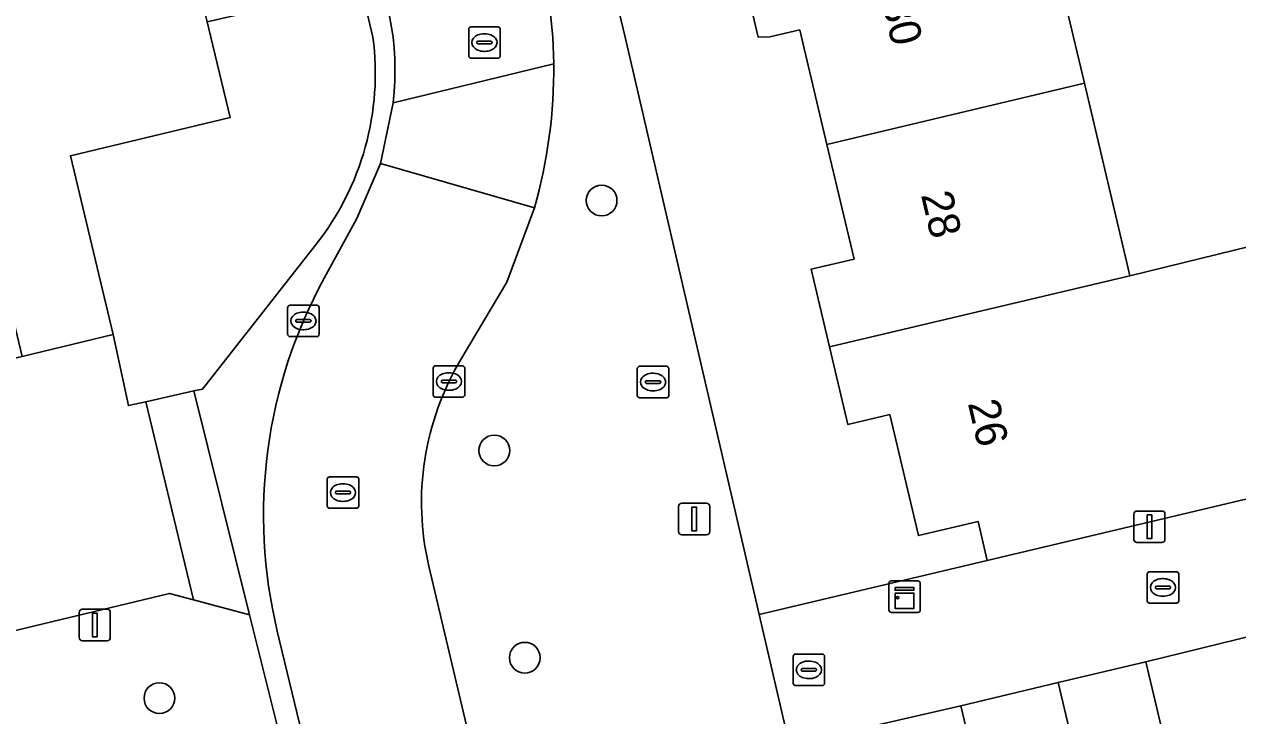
# Model space of a CAD drawing. Extents: x 158455 to 159797, y 387218 to 388672.
# Drawn here: x 159213.91 to 159252.49, y 388478.42 to 388500.41 of the extents above; entities that cross this region are included whole.
import ezdxf

# ---------------------------------------------------------------- set-up
doc = ezdxf.new("R2010")
doc.units = 0
for name, color, linetype in [('IMGEO_Boom', 7, 'Continuous'), ('IMGEO_Brandkraan', 7, 'Continuous'), ('IMGEO_Erf', 7, 'Continuous'), ('IMGEO_Groenvoorziening', 7, 'Continuous'), ('IMGEO_Kast', 7, 'Continuous'), ('IMGEO_Kolk', 7, 'Continuous'), ('IMGEO_Lichtmast', 7, 'Continuous'), ('IMGEO_Pand', 7, 'Continuous'), ('IMGEO_Pand_nummerreeks', 7, 'Continuous'), ('IMGEO_Rijbaan_lokaal_open', 7, 'Continuous'), ('IMGEO_Rioolput', 7, 'Continuous'), ('IMGEO_Voetpad_open', 7, 'Continuous')]:
    doc.layers.add(name, color=color, linetype=linetype)

msp = doc.modelspace()

# ---------------------------------------------------------------- linework, layer by layer
at = {"layer": 'IMGEO_Boom'}
for centre in [(159232.268, 388494.802), (159228.856, 388486.855), (159229.826, 388480.267), (159218.207, 388478.982)]:
    msp.add_circle(centre, 0.489, dxfattribs=at)
at = {"layer": 'IMGEO_Brandkraan'}
for p, q in [((159233.478, 388489.531), (159234.33, 388489.531)), ((159233.403, 388488.605), (159233.403, 388489.457)), ((159233.891, 388489.311), (159233.916, 388489.311)), ((159234.404, 388489.457), (159234.404, 388488.605)), ((159233.662, 388489.025), (159233.662, 388489.037)), ((159234.1, 388488.988), (159233.702, 388488.988)), ((159233.705, 388489.074), (159234.103, 388489.074)), ((159233.914, 388488.751), (159233.889, 388488.751)), ((159234.146, 388489.037), (159234.146, 388489.025)), ((159234.33, 388488.531), (159233.478, 388488.531))]:
    msp.add_line(p, q, dxfattribs=at)
for points in [[(159233.478, 388489.531), (159234.33, 388489.531)], [(159233.403, 388488.605), (159233.403, 388489.457)], [(159234.404, 388489.457), (159234.404, 388488.605)], [(159234.33, 388488.531), (159233.478, 388488.531)]]:
    msp.add_lwpolyline(points, dxfattribs=at)
for centre, radius, start, end in [((159233.48, 388489.455), 0.0765, 91.552, 178.448), ((159233.48, 388489.455), 0.0765, 91.552, 178.448), ((159234.328, 388489.455), 0.0765, 1.552, 88.448), ((159234.328, 388489.455), 0.0765, 1.552, 88.448), ((159233.702, 388489.034), 0.0403, 85.8775, 175.7526), ((159233.699, 388489.024), 0.0366, 178.938, 274.7102), ((159234.103, 388489.031), 0.043, 264.8664, 352.4533), ((159234.107, 388489.036), 0.0386, 1.7309, 96.639), ((159233.48, 388488.607), 0.0765, 181.552, 268.448), ((159233.48, 388488.607), 0.0765, 181.552, 268.448), ((159234.328, 388488.607), 0.0765, 271.552, 358.448), ((159234.328, 388488.607), 0.0765, 271.552, 358.448)]:
    msp.add_arc(centre, radius, start, end, dxfattribs=at)
for centre, major_axis, ratio, start_param, end_param in [((159233.89, 388489.031), (-0.387, 0.002), 0.722429, 4.712389, 7.853982), ((159233.915, 388489.031), (-0.39, 0.002), 0.717154, 1.570796, 4.712389)]:
    msp.add_ellipse(centre, major_axis=major_axis, ratio=ratio, start_param=start_param, end_param=end_param, dxfattribs=at)
at = {"layer": 'IMGEO_Erf'}
for points in [[(159246.164, 388504.676), (159247.273, 388500), (159247.62, 388498.534), (159249.016, 388492.646), (159249.068, 388492.413), (159252.958, 388493.362)], [(159232.575, 388501.858), (159233.014, 388500), (159237.282, 388481.644), (159244.532, 388483.362), (159244.239, 388484.598), (159242.341, 388484.148), (159241.428, 388487.995), (159240.1, 388487.68), (159239.515, 388490.149), (159238.93, 388492.615), (159240.295, 388492.939), (159239.431, 388496.585), (159238.621, 388500), (159238.566, 388500.228), (159237.612, 388500.002), (159237.247, 388500), (159236.67, 388502.43)], [(159255.398, 388481.567), (159249.568, 388480.139), (159250.311, 388477.01), (159249.842, 388476.248), (159247.672, 388475.732), (159245.206, 388475.146), (159244.433, 388475.622), (159243.691, 388478.742), (159238.242, 388477.485), (159230.757, 388475.758), (159231.028, 388474.596), (159232.084, 388470.073), (159233.703, 388470.458), (159237.978, 388471.474), (159238.262, 388470.277), (159242.559, 388471.298), (159246.601, 388472.259), (159246.308, 388473.493), (159248.103, 388473.92), (159249.704, 388474.3), (159249.984, 388473.12), (159254.221, 388474.127)]]:
    msp.add_lwpolyline(points, dxfattribs=at)
at = {"layer": 'IMGEO_Groenvoorziening'}
for points in [[(159224.997, 388500), (159224.623, 388501.584), (159220.333, 388500.623), (159219.723, 388500.486), (159219.844, 388500), (159220.455, 388497.441), (159215.377, 388496.228), (159216.736, 388490.538), (159217.224, 388488.283), (159217.78, 388488.407), (159219.299, 388488.747), (159219.579, 388488.81), (159223.163, 388493.374)], [(159221.936, 388478.153), (159221.904, 388478.28), (159221.07, 388481.631), (159219.292, 388482.108), (159218.526, 388482.313), (159210.482, 388480.382), (159206.959, 388479.532)]]:
    msp.add_lwpolyline(points, dxfattribs=at)
msp.add_arc((159216.261, 388498.851), 8.811, 321.5654, 7.4917, dxfattribs=at)
at = {"layer": 'IMGEO_Kast'}
for p, q in [((159241.402, 388481.784), (159241.402, 388482.625)), ((159241.402, 388482.625), (159241.402, 388481.784)), ((159241.477, 388482.709), (159242.318, 388482.709)), ((159242.318, 388482.709), (159241.477, 388482.709)), ((159242.402, 388482.634), (159242.402, 388481.793)), ((159242.402, 388481.793), (159242.402, 388482.634)), ((159242.327, 388481.709), (159241.486, 388481.709)), ((159241.486, 388481.709), (159242.327, 388481.709))]:
    msp.add_line(p, q, dxfattribs=at)
for points in [[(159241.597, 388482.499), (159242.197, 388482.499), (159242.197, 388482.414), (159241.597, 388482.414), (159241.597, 388482.499)], [(159241.597, 388482.324), (159242.197, 388482.324), (159242.197, 388481.835), (159241.597, 388481.835), (159241.597, 388482.324)]]:
    msp.add_lwpolyline(points, dxfattribs=at)
msp.add_circle((159241.681, 388482.173), 0.0377, dxfattribs=at)
for centre, start, end in [((159241.48, 388482.631), 92.4484, 184.2845), ((159241.48, 388482.631), 92.4484, 184.2845), ((159242.324, 388482.631), 2.4484, 94.2845), ((159242.324, 388482.631), 2.4484, 94.2845), ((159241.48, 388481.787), 182.4484, 274.2845), ((159241.48, 388481.787), 182.4484, 274.2845), ((159242.324, 388481.787), 272.4484, 4.2845), ((159242.324, 388481.787), 272.4484, 4.2845)]:
    msp.add_arc(centre, 0.0779, start, end, dxfattribs=at)
at = {"layer": 'IMGEO_Kolk'}
for p, q in [((159222.285, 388490.548), (159222.285, 388491.4)), ((159222.36, 388491.474), (159223.212, 388491.474)), ((159223.286, 388491.4), (159223.286, 388490.548)), ((159222.587, 388491.017), (159222.985, 388491.017)), ((159222.773, 388491.254), (159222.798, 388491.254)), ((159222.544, 388490.968), (159222.544, 388490.98)), ((159222.982, 388490.931), (159222.584, 388490.931)), ((159222.796, 388490.694), (159222.771, 388490.694)), ((159223.028, 388490.98), (159223.028, 388490.968)), ((159223.212, 388490.474), (159222.36, 388490.474)), ((159226.913, 388488.622), (159226.913, 388489.474)), ((159226.988, 388489.548), (159227.84, 388489.548)), ((159227.914, 388489.474), (159227.914, 388488.622)), ((159227.215, 388489.091), (159227.613, 388489.091)), ((159227.401, 388489.328), (159227.426, 388489.328)), ((159227.172, 388489.042), (159227.172, 388489.054)), ((159227.61, 388489.005), (159227.212, 388489.005)), ((159227.424, 388488.768), (159227.399, 388488.768)), ((159227.656, 388489.054), (159227.656, 388489.042)), ((159227.84, 388488.548), (159226.988, 388488.548)), ((159249.617, 388482.075), (159249.617, 388482.927)), ((159249.692, 388483.001), (159250.544, 388483.001)), ((159250.618, 388482.927), (159250.618, 388482.075)), ((159249.919, 388482.544), (159250.317, 388482.544)), ((159250.105, 388482.781), (159250.13, 388482.781)), ((159249.876, 388482.495), (159249.876, 388482.507)), ((159250.314, 388482.458), (159249.916, 388482.458)), ((159250.128, 388482.221), (159250.103, 388482.221)), ((159250.36, 388482.507), (159250.36, 388482.495)), ((159250.544, 388482.001), (159249.692, 388482.001)), ((159238.358, 388479.456), (159238.358, 388480.308)), ((159238.433, 388480.382), (159239.285, 388480.382)), ((159239.359, 388480.308), (159239.359, 388479.456)), ((159238.617, 388479.876), (159238.617, 388479.888)), ((159239.055, 388479.839), (159238.657, 388479.839)), ((159238.66, 388479.925), (159239.058, 388479.925)), ((159238.846, 388480.162), (159238.871, 388480.162)), ((159239.101, 388479.888), (159239.101, 388479.876)), ((159238.869, 388479.602), (159238.844, 388479.602)), ((159239.285, 388479.382), (159238.433, 388479.382))]:
    msp.add_line(p, q, dxfattribs=at)
for points in [[(159222.285, 388490.548), (159222.285, 388491.4)], [(159222.36, 388491.474), (159223.212, 388491.474)], [(159223.286, 388491.4), (159223.286, 388490.548)], [(159223.212, 388490.474), (159222.36, 388490.474)], [(159226.913, 388488.622), (159226.913, 388489.474)], [(159226.988, 388489.548), (159227.84, 388489.548)], [(159227.914, 388489.474), (159227.914, 388488.622)], [(159227.84, 388488.548), (159226.988, 388488.548)], [(159249.617, 388482.075), (159249.617, 388482.927)], [(159249.692, 388483.001), (159250.544, 388483.001)], [(159250.618, 388482.927), (159250.618, 388482.075)], [(159250.544, 388482.001), (159249.692, 388482.001)], [(159238.358, 388479.456), (159238.358, 388480.308)], [(159238.433, 388480.382), (159239.285, 388480.382)], [(159239.359, 388480.308), (159239.359, 388479.456)], [(159239.285, 388479.382), (159238.433, 388479.382)]]:
    msp.add_lwpolyline(points, dxfattribs=at)
for centre, radius, start, end in [((159222.362, 388491.398), 0.0765, 91.552, 178.448), ((159222.362, 388491.398), 0.0765, 91.552, 178.448), ((159223.21, 388491.398), 0.0765, 1.552, 88.448), ((159223.21, 388491.398), 0.0765, 1.552, 88.448), ((159222.584, 388490.977), 0.0403, 85.8775, 175.7526), ((159222.989, 388490.979), 0.0386, 1.7309, 96.639), ((159222.581, 388490.967), 0.0366, 178.938, 274.7102), ((159222.985, 388490.974), 0.043, 264.8664, 352.4533), ((159222.362, 388490.55), 0.0765, 181.552, 268.448), ((159222.362, 388490.55), 0.0765, 181.552, 268.448), ((159223.21, 388490.55), 0.0765, 271.552, 358.448), ((159223.21, 388490.55), 0.0765, 271.552, 358.448), ((159226.99, 388489.472), 0.0765, 91.552, 178.448), ((159226.99, 388489.472), 0.0765, 91.552, 178.448), ((159227.838, 388489.472), 0.0765, 1.552, 88.448), ((159227.838, 388489.472), 0.0765, 1.552, 88.448), ((159227.212, 388489.051), 0.0403, 85.8775, 175.7526), ((159227.617, 388489.053), 0.0386, 1.7309, 96.639), ((159227.209, 388489.041), 0.0366, 178.938, 274.7102), ((159227.613, 388489.048), 0.043, 264.8664, 352.4533), ((159226.99, 388488.624), 0.0765, 181.552, 268.448), ((159226.99, 388488.624), 0.0765, 181.552, 268.448), ((159227.838, 388488.624), 0.0765, 271.552, 358.448), ((159227.838, 388488.624), 0.0765, 271.552, 358.448), ((159249.694, 388482.925), 0.0765, 91.552, 178.448), ((159249.694, 388482.925), 0.0765, 91.552, 178.448), ((159250.542, 388482.925), 0.0765, 1.552, 88.448), ((159250.542, 388482.925), 0.0765, 1.552, 88.448), ((159249.916, 388482.504), 0.0403, 85.8775, 175.7526), ((159250.321, 388482.506), 0.0386, 1.7309, 96.639), ((159249.913, 388482.494), 0.0366, 178.938, 274.7102), ((159250.317, 388482.501), 0.043, 264.8664, 352.4533), ((159249.694, 388482.077), 0.0765, 181.552, 268.448), ((159249.694, 388482.077), 0.0765, 181.552, 268.448), ((159250.542, 388482.077), 0.0765, 271.552, 358.448), ((159250.542, 388482.077), 0.0765, 271.552, 358.448), ((159238.435, 388480.306), 0.0765, 91.552, 178.448), ((159238.435, 388480.306), 0.0765, 91.552, 178.448), ((159239.283, 388480.306), 0.0765, 1.552, 88.448), ((159239.283, 388480.306), 0.0765, 1.552, 88.448), ((159238.657, 388479.885), 0.0403, 85.8775, 175.7526), ((159238.654, 388479.875), 0.0366, 178.938, 274.7102), ((159239.058, 388479.882), 0.043, 264.8664, 352.4533), ((159239.062, 388479.887), 0.0386, 1.7309, 96.639), ((159238.435, 388479.458), 0.0765, 181.552, 268.448), ((159238.435, 388479.458), 0.0765, 181.552, 268.448), ((159239.283, 388479.458), 0.0765, 271.552, 358.448), ((159239.283, 388479.458), 0.0765, 271.552, 358.448)]:
    msp.add_arc(centre, radius, start, end, dxfattribs=at)
for centre, major_axis, ratio, start_param, end_param in [((159222.772, 388490.974), (-0.387, 0.002), 0.722429, 4.712389, 7.853982), ((159222.797, 388490.974), (-0.39, 0.002), 0.717154, 1.570796, 4.712389), ((159227.4, 388489.048), (-0.387, 0.002), 0.722429, 4.712389, 7.853982), ((159227.425, 388489.048), (-0.39, 0.002), 0.717154, 1.570796, 4.712389), ((159250.104, 388482.501), (-0.387, 0.002), 0.722429, 4.712389, 7.853982), ((159250.129, 388482.501), (-0.39, 0.002), 0.717154, 1.570796, 4.712389), ((159238.845, 388479.882), (-0.387, 0.002), 0.722429, 4.712389, 7.853982), ((159238.87, 388479.882), (-0.39, 0.002), 0.717154, 1.570796, 4.712389)]:
    msp.add_ellipse(centre, major_axis=major_axis, ratio=ratio, start_param=start_param, end_param=end_param, dxfattribs=at)
at = {"layer": 'IMGEO_Lichtmast'}
for p, q in [((159234.716, 388484.277), (159234.716, 388485.077)), ((159234.716, 388485.077), (159234.716, 388484.277)), ((159234.816, 388485.177), (159235.606, 388485.177)), ((159235.606, 388485.177), (159234.816, 388485.177)), ((159235.706, 388485.077), (159235.706, 388484.277)), ((159235.706, 388484.277), (159235.706, 388485.077)), ((159249.291, 388484.93), (159250.081, 388484.93)), ((159250.081, 388484.93), (159249.291, 388484.93)), ((159249.191, 388484.03), (159249.191, 388484.83)), ((159249.191, 388484.83), (159249.191, 388484.03)), ((159250.181, 388484.83), (159250.181, 388484.03)), ((159250.181, 388484.03), (159250.181, 388484.83)), ((159235.606, 388484.177), (159234.816, 388484.177)), ((159234.816, 388484.177), (159235.606, 388484.177)), ((159250.081, 388483.93), (159249.291, 388483.93)), ((159249.291, 388483.93), (159250.081, 388483.93)), ((159215.755, 388481.807), (159216.545, 388481.807)), ((159216.545, 388481.807), (159215.755, 388481.807)), ((159215.655, 388480.907), (159215.655, 388481.707)), ((159215.655, 388481.707), (159215.655, 388480.907)), ((159216.645, 388481.707), (159216.645, 388480.907)), ((159216.645, 388480.907), (159216.645, 388481.707)), ((159216.545, 388480.807), (159215.755, 388480.807)), ((159215.755, 388480.807), (159216.545, 388480.807))]:
    msp.add_line(p, q, dxfattribs=at)
for points in [[(159235.136, 388485.052), (159235.286, 388485.052), (159235.286, 388484.302), (159235.136, 388484.302), (159235.136, 388485.052)], [(159249.611, 388484.805), (159249.761, 388484.805), (159249.761, 388484.055), (159249.611, 388484.055), (159249.611, 388484.805)], [(159216.075, 388481.682), (159216.225, 388481.682), (159216.225, 388480.932), (159216.075, 388480.932), (159216.075, 388481.682)]]:
    msp.add_lwpolyline(points, dxfattribs=at)
for centre, start, end in [((159234.816, 388485.077), 90, 180), ((159234.816, 388485.077), 90, 180), ((159235.606, 388485.077), 0, 90), ((159235.606, 388485.077), 360, 90), ((159249.291, 388484.83), 90, 180), ((159249.291, 388484.83), 90, 180), ((159250.081, 388484.83), 0, 90), ((159250.081, 388484.83), 360, 90), ((159234.816, 388484.277), 180, 270), ((159234.816, 388484.277), 180, 270), ((159235.606, 388484.277), 270, 0), ((159235.606, 388484.277), 270, 0), ((159249.291, 388484.03), 180, 270), ((159249.291, 388484.03), 180, 270), ((159250.081, 388484.03), 270, 0), ((159250.081, 388484.03), 270, 0), ((159215.755, 388481.707), 90, 180), ((159215.755, 388481.707), 90, 180), ((159216.545, 388481.707), 0, 90), ((159216.545, 388481.707), 360, 90), ((159215.755, 388480.907), 180, 270), ((159215.755, 388480.907), 180, 270), ((159216.545, 388480.907), 270, 0), ((159216.545, 388480.907), 270, 0)]:
    msp.add_arc(centre, 0.1, start, end, dxfattribs=at)
at = {"layer": 'IMGEO_Pand'}
for points in [[(159219.844, 388500), (159219.723, 388500.486), (159219.017, 388503.329), (159217.384, 388502.939), (159215.963, 388508.89), (159217.346, 388509.22), (159216.722, 388511.835), (159209.159, 388510.029), (159209.783, 388507.414), (159209.644, 388507.381), (159211.411, 388500), (159213.842, 388489.847), (159216.736, 388490.538), (159215.377, 388496.228), (159220.455, 388497.441)], [(159246.164, 388504.676), (159236.67, 388502.43), (159237.247, 388500), (159237.612, 388500.002), (159238.566, 388500.228), (159238.621, 388500), (159239.431, 388496.585), (159247.62, 388498.534), (159247.273, 388500)], [(159247.62, 388498.534), (159239.431, 388496.585), (159240.295, 388492.939), (159238.93, 388492.615), (159239.515, 388490.149), (159249.068, 388492.413), (159249.016, 388492.646)], [(159252.958, 388493.362), (159249.068, 388492.413), (159239.515, 388490.149), (159240.1, 388487.68), (159241.428, 388487.995), (159242.341, 388484.148), (159244.239, 388484.598), (159244.532, 388483.362), (159253.199, 388485.414), (159254.371, 388485.692), (159254.751, 388485.782)], [(159246.782, 388479.477), (159247.672, 388475.732), (159249.842, 388476.248), (159250.311, 388477.01), (159249.568, 388480.139)], [(159246.782, 388479.477), (159243.691, 388478.742), (159244.433, 388475.622), (159245.206, 388475.146), (159247.672, 388475.732)]]:
    msp.add_lwpolyline(points, close=True, dxfattribs=at)
at = {"layer": 'IMGEO_Rijbaan_lokaal_open'}
for points in [[(159225.693, 388522.19), (159223.692, 388531.036), (159223.478, 388531.915), (159218.5, 388530.706), (159220.333, 388522.995), (159222.353, 388514.086), (159225.428, 388501.235), (159225.642, 388500), (159225.673, 388499.652), (159225.692, 388499.303)], [(159225.692, 388498.604), (159225.673, 388498.255), (159225.642, 388497.907), (159230.749, 388499.15), (159230.72, 388500), (159230.579, 388501.37), (159230.322, 388502.724), (159227.591, 388514.053), (159225.693, 388522.19)], [(159230.749, 388499.15), (159225.642, 388497.907), (159225.237, 388495.98), (159230.131, 388494.569)], [(159227.793, 388489.751), (159229.259, 388492.207), (159230.131, 388494.569), (159225.237, 388495.98), (159224.489, 388494.233), (159223.449, 388492.336)], [(159221.955, 388481.112), (159225.034, 388468.359), (159227.942, 388456.369), (159228, 388456.128), (159232.867, 388457.309), (159230.508, 388467.357), (159228.934, 388474.027), (159226.776, 388483.176)]]:
    msp.add_lwpolyline(points, dxfattribs=at)
for points in [[(159219.292, 388482.108), (159217.78, 388488.407), (159217.224, 388488.283), (159216.736, 388490.538), (159213.842, 388489.847), (159210.951, 388489.157), (159210.125, 388488.96), (159210.689, 388486.598), (159209.082, 388486.216), (159210.482, 388480.382), (159218.526, 388482.313)], [(159221.07, 388481.631), (159219.299, 388488.747), (159217.78, 388488.407), (159219.292, 388482.108)]]:
    msp.add_lwpolyline(points, close=True, dxfattribs=at)
for centre, radius, start, end in [((159215.516, 388498.954), 10.182, 358.033, 1.967), ((159214.324, 388499.034), 16.426, 344.228, 0.4058), ((159237.205, 388484.794), 15.688, 151.2639, 193.5722), ((159235.4, 388485.208), 8.86, 149.1556, 193.2591)]:
    msp.add_arc(centre, radius, start, end, dxfattribs=at)
at = {"layer": 'IMGEO_Rioolput'}
for p, q in [((159228.117, 388500.324), (159228.969, 388500.324)), ((159228.042, 388499.398), (159228.042, 388500.25)), ((159228.53, 388500.104), (159228.555, 388500.104)), ((159229.043, 388500.25), (159229.043, 388499.398)), ((159228.301, 388499.818), (159228.301, 388499.83)), ((159228.739, 388499.781), (159228.341, 388499.781)), ((159228.344, 388499.867), (159228.742, 388499.867)), ((159228.553, 388499.544), (159228.528, 388499.544)), ((159228.785, 388499.83), (159228.785, 388499.818)), ((159228.969, 388499.324), (159228.117, 388499.324)), ((159223.618, 388486.017), (159224.47, 388486.017)), ((159223.543, 388485.091), (159223.543, 388485.943)), ((159224.031, 388485.797), (159224.056, 388485.797)), ((159224.544, 388485.943), (159224.544, 388485.091)), ((159223.802, 388485.511), (159223.802, 388485.523)), ((159224.24, 388485.474), (159223.842, 388485.474)), ((159223.845, 388485.56), (159224.243, 388485.56)), ((159224.054, 388485.237), (159224.029, 388485.237)), ((159224.286, 388485.523), (159224.286, 388485.511)), ((159224.47, 388485.017), (159223.618, 388485.017))]:
    msp.add_line(p, q, dxfattribs=at)
for points in [[(159228.117, 388500.324), (159228.969, 388500.324)], [(159228.042, 388499.398), (159228.042, 388500.25)], [(159229.043, 388500.25), (159229.043, 388499.398)], [(159228.969, 388499.324), (159228.117, 388499.324)], [(159223.618, 388486.017), (159224.47, 388486.017)], [(159223.543, 388485.091), (159223.543, 388485.943)], [(159224.544, 388485.943), (159224.544, 388485.091)], [(159224.47, 388485.017), (159223.618, 388485.017)]]:
    msp.add_lwpolyline(points, dxfattribs=at)
for centre, radius, start, end in [((159228.119, 388500.248), 0.0765, 91.552, 178.448), ((159228.119, 388500.248), 0.0765, 91.552, 178.448), ((159228.967, 388500.248), 0.0765, 1.552, 88.448), ((159228.967, 388500.248), 0.0765, 1.552, 88.448), ((159228.341, 388499.827), 0.0403, 85.8775, 175.7526), ((159228.338, 388499.817), 0.0366, 178.938, 274.7102), ((159228.742, 388499.824), 0.043, 264.8664, 352.4533), ((159228.746, 388499.829), 0.0386, 1.7309, 96.639), ((159228.119, 388499.4), 0.0765, 181.552, 268.448), ((159228.119, 388499.4), 0.0765, 181.552, 268.448), ((159228.967, 388499.4), 0.0765, 271.552, 358.448), ((159228.967, 388499.4), 0.0765, 271.552, 358.448), ((159223.62, 388485.941), 0.0765, 91.552, 178.448), ((159223.62, 388485.941), 0.0765, 91.552, 178.448), ((159224.468, 388485.941), 0.0765, 1.552, 88.448), ((159224.468, 388485.941), 0.0765, 1.552, 88.448), ((159223.842, 388485.52), 0.0403, 85.8775, 175.7526), ((159223.839, 388485.51), 0.0366, 178.938, 274.7102), ((159224.243, 388485.517), 0.043, 264.8664, 352.4533), ((159224.247, 388485.522), 0.0386, 1.7309, 96.639), ((159223.62, 388485.093), 0.0765, 181.552, 268.448), ((159223.62, 388485.093), 0.0765, 181.552, 268.448), ((159224.468, 388485.093), 0.0765, 271.552, 358.448), ((159224.468, 388485.093), 0.0765, 271.552, 358.448)]:
    msp.add_arc(centre, radius, start, end, dxfattribs=at)
for centre, major_axis, ratio, start_param, end_param in [((159228.529, 388499.824), (-0.387, 0.002), 0.722429, 4.712389, 7.853982), ((159228.554, 388499.824), (-0.39, 0.002), 0.717154, 1.570796, 4.712389), ((159224.03, 388485.517), (-0.387, 0.002), 0.722429, 4.712389, 7.853982), ((159224.055, 388485.517), (-0.39, 0.002), 0.717154, 1.570796, 4.712389)]:
    msp.add_ellipse(centre, major_axis=major_axis, ratio=ratio, start_param=start_param, end_param=end_param, dxfattribs=at)
at = {"layer": 'IMGEO_Voetpad_open'}
for points in [[(159217.855, 388530.384), (159218.994, 388525.528), (159219.619, 388522.958), (159219.86, 388521.734), (159220.088, 388520.166), (159224.623, 388501.584), (159224.997, 388500)], [(159225.692, 388499.303), (159225.673, 388499.652), (159225.642, 388500), (159225.428, 388501.235), (159222.353, 388514.086), (159220.333, 388522.995), (159218.5, 388530.706)], [(159233.014, 388500), (159232.575, 388501.858), (159230.579, 388501.37), (159230.72, 388500), (159230.749, 388499.15)], [(159226.776, 388483.176), (159228.934, 388474.027), (159231.028, 388474.596), (159230.757, 388475.758), (159238.242, 388477.485), (159237.282, 388481.644), (159233.014, 388500)], [(159223.449, 388492.336), (159224.489, 388494.233), (159225.237, 388495.98), (159225.642, 388497.907), (159225.673, 388498.255), (159225.692, 388498.604)], [(159230.131, 388494.569), (159229.259, 388492.207), (159227.793, 388489.751)], [(159223.163, 388493.374), (159219.579, 388488.81), (159219.299, 388488.747), (159221.07, 388481.631), (159221.904, 388478.28), (159221.936, 388478.153), (159222.829, 388474.569), (159223.901, 388470.262), (159227.195, 388456.193), (159227.942, 388456.369), (159225.034, 388468.359), (159221.955, 388481.112)], [(159253.199, 388485.414), (159244.532, 388483.362), (159237.282, 388481.644), (159238.242, 388477.485), (159243.691, 388478.742), (159246.782, 388479.477), (159249.568, 388480.139), (159255.398, 388481.567)]]:
    msp.add_lwpolyline(points, dxfattribs=at)
for centre, radius, start, end in [((159216.261, 388498.851), 8.811, 321.5654, 7.4917), ((159215.516, 388498.954), 10.182, 358.033, 1.967), ((159214.324, 388499.034), 16.426, 344.228, 0.4058), ((159237.205, 388484.794), 15.688, 151.2639, 193.5722), ((159235.4, 388485.208), 8.86, 149.1556, 193.2591)]:
    msp.add_arc(centre, radius, start, end, dxfattribs=at)

# ---------------------------------------------------------------- texts
at = {"layer": 'IMGEO_Pand_nummerreeks'}
for s, rotation, p in [('30', 283.3367, (159241.176, 388501.11)), ('28', 283.1721, (159242.419, 388494.984)), ('26', 283.1708, (159243.909, 388488.36))]:
    msp.add_text(s, height=1, rotation=rotation, dxfattribs=at).set_placement(p)

doc.saveas('drawing.dxf')
